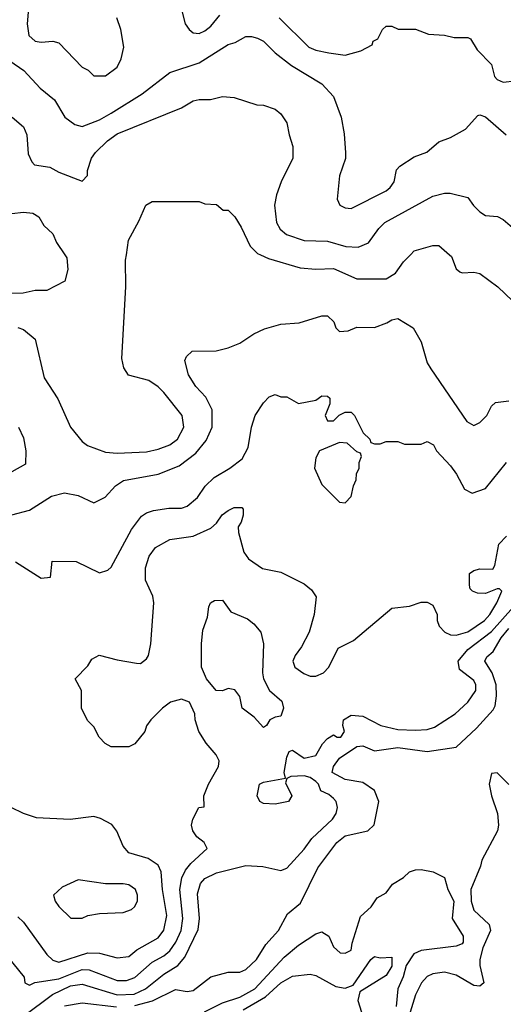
# Model space of a CAD drawing. Header units: inches. Extents: x 1793389 to 1900389, y 320802 to 470796.
# Tile 619 of 656: x 1862157 to 1863811, y 417437 to 420804. Entities that reach past the tile are written whole.
import ezdxf

# ---------------------------------------------------------------- set-up
doc = ezdxf.new("R2010")
doc.units = ezdxf.units.IN
doc.header["$MEASUREMENT"] = 0
doc.layers.add('B8461', color=7, linetype='Continuous')
doc.layers.add('B8462', color=7, linetype='Continuous')

msp = doc.modelspace()

# ---------------------------------------------------------------- linework, layer by layer
at = {"layer": 'B8461', "color": 2}
for points, elevation in [([(1862311.1, 420000), (1862318, 419990), (1862321, 419950), (1862310.7, 419909.3), (1862250, 419878), (1862210, 419878), (1862168.4, 419868.4), (1862090, 419868)], 266), ([(1862150, 419751.3), (1862170, 419744.7), (1862210, 419712), (1862239.8, 419579.8), (1862287.5, 419507.5), (1862330.8, 419410), (1862370, 419361), (1862388.1, 419348.1), (1862450, 419325.5), (1862490, 419321.6), (1862590, 419326), (1862630, 419334.9), (1862670, 419350.6), (1862696, 419370), (1862718, 419410), (1862712.7, 419450), (1862650, 419529), (1862630, 419549), (1862598, 419570), (1862528.9, 419588.9), (1862513.2, 419613.2), (1862505.6, 419645.6), (1862519.5, 419890), (1862518.6, 419981.4), (1862521.5, 420000)], 266), ([(1862980.1, 420000), (1863007.3, 419987.3), (1863115.9, 419955.9), (1863170, 419950.6), (1863230, 419953.4), (1863310, 419918), (1863410, 419917.3), (1863442.5, 419937.5), (1863470, 419976), (1863493.1, 420000)], 266), ([(1863626.4, 420000), (1863633.7, 419993.7), (1863650, 419952), (1863662, 419942), (1863670, 419938), (1863710, 419941), (1863730, 419936), (1863792, 419890), (1863842, 419842)], 266), ([(1862130, 419111.3), (1862190, 419127.3), (1862265.6, 419174.4), (1862310, 419186), (1862356.8, 419176.8), (1862410, 419151.3), (1862449.3, 419170.7), (1862484, 419210), (1862512.1, 419227.9), (1862630, 419250.4), (1862701.7, 419278.3), (1862758.6, 419321.4), (1862794.9, 419365.1), (1862814.5, 419410), (1862814.5, 419470), (1862793.6, 419513.6), (1862759, 419550), (1862734, 419590), (1862722, 419638), (1862727.3, 419652.7), (1862746, 419670), (1862828.4, 419671.6), (1862870, 419682), (1862910, 419698), (1862958, 419730), (1862993.6, 419746.4), (1863050, 419762.8), (1863112.5, 419767.5), (1863190, 419791), (1863210, 419791.3), (1863230.9, 419770.9), (1863238, 419750), (1863250, 419738), (1863280.4, 419739.6), (1863310, 419752), (1863370, 419751.3), (1863412.9, 419767.1), (1863430, 419778), (1863450, 419782), (1863502, 419750), (1863530, 419702), (1863550.6, 419630.6), (1863562.8, 419610), (1863686, 419430), (1863710, 419416), (1863730, 419426), (1863754, 419450), (1863770, 419482), (1863784.7, 419495.3), (1863830, 419501)], 262), ([(1862142, 418950), (1862230, 418894), (1862262, 418898), (1862268, 418952), (1862350, 418951.3), (1862430, 418912), (1862458, 418922), (1862470, 418932), (1862539.6, 419060.4), (1862573.8, 419106.2), (1862590, 419117.3), (1862614.8, 419125.2), (1862666.8, 419133.2), (1862710, 419134), (1862730, 419140.7), (1862765.2, 419170), (1862791.6, 419208.4), (1862822, 419238), (1862875.3, 419270), (1862917.5, 419302.5), (1862938.6, 419341.4), (1862949, 419410), (1862962, 419450), (1862990, 419494), (1863010, 419514), (1863030, 419522), (1863050, 419514), (1863070, 419514), (1863110, 419492), (1863170, 419502.8), (1863190, 419517.3), (1863210, 419516), (1863218, 419510), (1863218, 419490), (1863201, 419450), (1863210, 419432), (1863230, 419432), (1863248.9, 419451.1), (1863270, 419462), (1863290, 419462), (1863302, 419450), (1863331.6, 419391.6), (1863354, 419370), (1863358, 419358), (1863370, 419354), (1863390, 419354), (1863410, 419362), (1863450, 419362), (1863472.7, 419352.7), (1863530, 419352), (1863550, 419362), (1863572, 419350), (1863582, 419330), (1863630, 419278), (1863651, 419250), (1863678, 419198), (1863704.7, 419184.7), (1863750, 419201), (1863822, 419290)], 258), ([(1862152, 419410), (1862170, 419374), (1862178, 419330), (1862176, 419284), (1862130, 419258)], 262), ([(1862090, 417631), (1862172, 417530), (1862174, 417510), (1862190, 417502), (1862208.7, 417511.3), (1862290, 417524.5), (1862370, 417556.5), (1862394.7, 417554.7), (1862490, 417518), (1862521.5, 417518.5), (1862550.8, 417529.2), (1862610, 417581.3), (1862650, 417603.1), (1862670, 417620.3), (1862691, 417650), (1862708.5, 417690), (1862715.1, 417730), (1862704, 417830), (1862711.2, 417870), (1862723.9, 417896.1), (1862741.5, 417918.5), (1862798, 417970), (1862788, 417990), (1862762, 418010), (1862748.7, 418030), (1862744, 418050), (1862749, 418070), (1862769, 418110), (1862787.3, 418112.7), (1862786, 418150), (1862802.7, 418190), (1862837.2, 418250), (1862839, 418270), (1862829.2, 418290), (1862794, 418330), (1862769.2, 418370), (1862757.2, 418410), (1862756, 418430), (1862737.2, 418470), (1862710, 418480.9), (1862672, 418470), (1862644.7, 418450), (1862604.7, 418410), (1862590.8, 418389.2), (1862584.7, 418370), (1862550, 418328), (1862530, 418318), (1862470, 418318), (1862449.1, 418329.1), (1862428, 418350), (1862410, 418386), (1862390, 418406), (1862368.4, 418448.4), (1862368, 418510), (1862346, 418550), (1862390, 418594), (1862403.1, 418616.9), (1862428.9, 418631.1), (1862490, 418614.8), (1862556.5, 418603.5), (1862570, 418602.8), (1862590, 418618), (1862597.2, 418630), (1862605.2, 418670), (1862616, 418810), (1862612.5, 418832.5), (1862587.2, 418887.2), (1862586.6, 418930), (1862599.3, 418970), (1862621.2, 418998.8), (1862670, 419026.8), (1862750, 419037.3), (1862810, 419064.9), (1862830, 419082.8), (1862849.7, 419110.3), (1862870, 419125.5), (1862890, 419135.5), (1862915.9, 419135.9), (1862921, 419130), (1862921, 419110), (1862914.4, 419085.6), (1862904, 419070), (1862904.7, 419050), (1862923.5, 418983.5), (1862939.8, 418959.8), (1862987.1, 418927.1), (1863050, 418914.8), (1863130, 418874.8), (1863154.6, 418854.6), (1863170.5, 418830.5), (1863164, 418770), (1863147.3, 418710), (1863121.1, 418658.9), (1863098.8, 418630), (1863091, 418610), (1863098, 418590), (1863128, 418568), (1863150, 418558.8), (1863170, 418558.8), (1863195.3, 418570), (1863214, 418590), (1863245.6, 418654.4), (1863298.6, 418681.4), (1863430, 418791.3), (1863490, 418798), (1863530, 418812), (1863550, 418812), (1863570, 418802), (1863584.7, 418770), (1863584.7, 418750), (1863591.3, 418730), (1863611.3, 418710), (1863630, 418700.7), (1863650, 418699.1), (1863690, 418710.6), (1863746.6, 418750), (1863764.5, 418770), (1863789.2, 418810), (1863806, 418850), (1863798, 418858), (1863790, 418858), (1863750, 418842), (1863723.1, 418843.1), (1863706, 418850), (1863698, 418858), (1863695.3, 418870), (1863695.3, 418910), (1863710, 418921), (1863730, 418926), (1863775.3, 418924.7), (1863782, 418938), (1863795.1, 419010), (1863822, 419038)], 254), ([(1862170, 417397), (1862269, 417471), (1862330, 417500.8), (1862370, 417506), (1862490, 417469.2), (1862547.9, 417472.1), (1862587.3, 417490), (1862650, 417540.3), (1862698, 417570), (1862721.7, 417598.3), (1862767.1, 417692.9), (1862771.5, 417730), (1862765.1, 417814.9), (1862774.5, 417850), (1862790, 417867.7), (1862830, 417886.7), (1862930, 417912), (1862988.1, 417908.1), (1863050, 417894.8), (1863070, 417902.8), (1863130, 417967.3), (1863155.6, 418004.4), (1863227, 418070), (1863239.5, 418090), (1863243.7, 418110), (1863239.3, 418130), (1863230, 418141.2), (1863214.2, 418154.2), (1863186.6, 418166.6), (1863178.3, 418190), (1863170, 418198.9), (1863150, 418212.8), (1863130, 418218), (1863083.8, 418216.2), (1863070.7, 418209.3), (1863065.4, 418194.6), (1863087.7, 418150), (1863076, 418130), (1863030, 418122), (1862990, 418124), (1862978, 418130), (1862968.7, 418150), (1862977.2, 418190), (1862990, 418196.4), (1863066, 418210), (1863060.7, 418230), (1863070, 418282), (1863078, 418302), (1863090, 418306), (1863130, 418278.8), (1863170, 418287.3), (1863192.3, 418327.7), (1863210, 418346), (1863230, 418358), (1863242, 418350), (1863255.3, 418350), (1863268, 418370), (1863262, 418390), (1863264, 418410), (1863290, 418426), (1863330, 418422.8), (1863392, 418390), (1863450, 418377.1), (1863510, 418374), (1863550, 418377), (1863575.8, 418384.2), (1863646.6, 418430), (1863689.4, 418470), (1863717, 418510), (1863717, 418530), (1863710, 418544), (1863661.5, 418581.5), (1863656, 418610), (1863689.5, 418650), (1863770, 418711.7), (1863911.8, 418870)], 250), ([(1862550, 417433.2), (1862610.8, 417449.2), (1862690, 417488), (1862730, 417481), (1862750, 417484.7), (1862810, 417530.8), (1862870, 417546.8), (1862910, 417546.8), (1862930, 417556), (1862966.6, 417590), (1862998, 417642), (1863042, 417690), (1863073.1, 417746.9), (1863116.9, 417783.1), (1863176.6, 417903.4), (1863240.9, 417990), (1863270, 418012.7), (1863348, 418030), (1863369.1, 418050.9), (1863385.2, 418130), (1863370, 418168.7), (1863330, 418195.1), (1863270, 418206), (1863226, 418230), (1863229.6, 418250), (1863250, 418278.4), (1863310, 418318.7), (1863330, 418320.4), (1863370, 418303.8), (1863450, 418315.3), (1863550, 418302), (1863650, 418316), (1863719.1, 418380.9), (1863775.9, 418444.1), (1863782.5, 418457.5), (1863788, 418492), (1863786.6, 418530), (1863773.3, 418570), (1863747.6, 418610), (1863754.2, 418625.8), (1863776.3, 418643.7), (1863803.1, 418690), (1863830, 418722)], 246), ([(1863830, 418189), (1863790, 418228.7), (1863770, 418226), (1863762.8, 418190), (1863770.7, 418150), (1863790.6, 418090), (1863794, 418050), (1863790.7, 418030), (1863737.3, 417930), (1863733.4, 417910), (1863700.3, 417830), (1863701.1, 417790), (1863710, 417758.8), (1863762.8, 417710), (1863767.3, 417690), (1863740.3, 417630), (1863730.4, 417590), (1863730.4, 417570), (1863744.7, 417510), (1863730, 417499), (1863710, 417501.2), (1863650, 417537), (1863610, 417547), (1863570, 417540.9), (1863550, 417532.3), (1863530.7, 417510), (1863510.7, 417470), (1863492, 417410)], 246), ([(1862150, 417736), (1862170, 417718), (1862250, 417607.7), (1862270, 417588), (1862290, 417581.6), (1862390, 417613.4), (1862430, 417612.4), (1862490, 417596.3), (1862530, 417600.7), (1862557.2, 417622.8), (1862630, 417664.9), (1862650, 417691), (1862659.8, 417740.2), (1862645.1, 417830), (1862640.7, 417890), (1862630, 417913.2), (1862595.9, 417935.9), (1862530, 417955.3), (1862510, 417978), (1862489.4, 418029.4), (1862472.3, 418052.3), (1862432.5, 418072.5), (1862410, 418079.3), (1862329.3, 418069.3), (1862214.6, 418074.6), (1862170, 418089), (1862128, 418110)], 258), ([(1862788.5, 417411.5), (1862850, 417442), (1862910, 417461.1), (1862960.7, 417490), (1863061.5, 417598.5), (1863110, 417638.8), (1863170, 417678), (1863190, 417684.7), (1863214, 417670), (1863230, 417634), (1863252.7, 417612.7), (1863270, 417612), (1863290, 417622), (1863293.6, 417646.4), (1863322.5, 417737.5), (1863359, 417770), (1863379, 417801), (1863410, 417818), (1863432.3, 417847.7), (1863469.5, 417870.5), (1863489.6, 417890.4), (1863510, 417897.1), (1863530, 417897.6), (1863571.3, 417890), (1863610, 417870.8), (1863621.3, 417830), (1863641.3, 417790), (1863636.3, 417730), (1863674, 417670), (1863674, 417650), (1863670, 417644), (1863650, 417636), (1863530, 417621.1), (1863505.3, 417610), (1863479.1, 417570), (1863468.6, 417531.4), (1863450.2, 417490), (1863444.9, 417430)], 242), ([(1862921.5, 417418.5), (1862997.8, 417462.2), (1863050, 417510.3), (1863090, 417533.7), (1863150, 417540.4), (1863170, 417535.3), (1863238.5, 417498.5), (1863270, 417492.7), (1863297.5, 417502.5), (1863357.2, 417590), (1863370, 417600.7), (1863390, 417596), (1863430, 417598), (1863430, 417568), (1863410, 417535.3), (1863319.8, 417480.2), (1863313.4, 417450), (1863326, 417410)], 238), ([(1862310, 417432), (1862370, 417442), (1862488.1, 417428.1)], 246)]:
    msp.add_lwpolyline(points, dxfattribs=dict(at, elevation=elevation))
for points, elevation in [([(1863250, 419358), (1863182, 419330), (1863170, 419306), (1863164.7, 419270), (1863190, 419214), (1863250, 419154), (1863270, 419152), (1863290, 419174), (1863298, 419210), (1863308, 419230), (1863308.9, 419251.1), (1863318, 419270), (1863318, 419290), (1863326, 419310), (1863322, 419322), (1863310, 419326), (1863276.4, 419356.4)], 258), ([(1862990, 418383.7), (1862959.1, 418419.1), (1862918, 418450), (1862909.3, 418490), (1862892, 418512), (1862870, 418517.2), (1862850, 418509.2), (1862828.7, 418510), (1862795.3, 418550), (1862778, 418590), (1862778, 418670), (1862783.1, 418716.9), (1862799.3, 418760.7), (1862803.3, 418796.7), (1862809.7, 418810.3), (1862822.4, 418817.6), (1862850, 418819.1), (1862878.8, 418778.8), (1862935.3, 418755.3), (1862958, 418738), (1862981, 418710), (1862990.8, 418670), (1862986.8, 418570), (1862990.7, 418550), (1863010.6, 418510.6), (1863053.7, 418473.7), (1863058.8, 418450), (1863050, 418422), (1863030, 418419), (1863012, 418410), (1863001, 418390)], 250), ([(1862356.9, 417863.1), (1862302, 417838), (1862272, 417810), (1862278, 417790), (1862290, 417772), (1862332, 417732), (1862370, 417731.3), (1862390, 417741), (1862430, 417747.3), (1862510, 417750.8), (1862538.6, 417761.4), (1862549.3, 417770.7), (1862559, 417790), (1862559.3, 417810), (1862553.2, 417830), (1862530, 417845.2), (1862510, 417849.3), (1862450, 417849.3)], 262)]:
    msp.add_lwpolyline(points, close=True, dxfattribs=dict(at, elevation=elevation))
at = {"layer": 'B8462', "color": 2}
for points, elevation in [([(1862699.9, 420879.9), (1862722.8, 420790), (1862736, 420770), (1862750, 420758.8), (1862770, 420756.3), (1862790, 420765.5), (1862810, 420782), (1862840.8, 420819.2)], 278), ([(1862188.8, 420870), (1862182.4, 420790), (1862187.3, 420750), (1862210, 420730.7), (1862230, 420727.3), (1862270, 420730.8), (1862290, 420724.7), (1862370, 420642), (1862390.9, 420630.9), (1862410, 420612), (1862450, 420612), (1862490, 420642), (1862504, 420670), (1862513.2, 420710), (1862502.7, 420770), (1862489.4, 420810)], 278), ([(1863044.7, 420810), (1863146, 420710), (1863170, 420699.1), (1863214, 420690), (1863270, 420682.8), (1863323.1, 420696.9), (1863362, 420718), (1863366, 420730), (1863382, 420738), (1863398, 420770), (1863410, 420782), (1863430, 420782), (1863451.6, 420771.6), (1863510, 420771.3), (1863554.8, 420754.8), (1863610, 420750.6), (1863642.5, 420742.5), (1863690, 420742.8), (1863698.5, 420738.5), (1863721.1, 420701.1), (1863770.4, 420650.4), (1863780.7, 420610), (1863790, 420598.8), (1863810, 420590.7), (1863850, 420594.8)], 278), ([(1862123.4, 420663.4), (1862171, 420630), (1862226.8, 420570), (1862276, 420530), (1862311, 420470), (1862345.2, 420445.2), (1862370, 420439.1), (1862430, 420461.6), (1862470, 420484.4), (1862576, 420550), (1862670, 420622.8), (1862770, 420656.3), (1862870, 420719.1), (1862894, 420726), (1862930, 420746), (1862950, 420746.8), (1862970, 420741), (1862990, 420730.7), (1863030.8, 420690), (1863086.9, 420646.9), (1863190, 420584.9), (1863230, 420541), (1863256.3, 420470), (1863266.4, 420413.6), (1863271.1, 420348.9), (1863271.1, 420328.9), (1863251, 420270), (1863242, 420190), (1863252, 420170), (1863270, 420161), (1863290, 420158.8), (1863410, 420218.8), (1863424, 420230), (1863437.2, 420250), (1863445.2, 420290), (1863456.5, 420303.5), (1863505.6, 420334.4), (1863549.3, 420350.7), (1863590, 420386), (1863630, 420400.7), (1863682, 420430), (1863724, 420476), (1863730, 420478), (1863750, 420471.3), (1863821, 420410)], 274), ([(1862130.7, 420470.7), (1862170, 420438), (1862181, 420410), (1862185.2, 420345.2), (1862198, 420318), (1862207.7, 420307.7), (1862259.8, 420299.8), (1862290, 420282.8), (1862370, 420252), (1862388.7, 420271.3), (1862388.7, 420288.7), (1862402.7, 420330), (1862416, 420350), (1862457.2, 420390), (1862490, 420413), (1862710, 420502.8), (1862750, 420526), (1862770.9, 420530.9), (1862808.9, 420531.1), (1862850, 420541), (1862890, 420538), (1862967.3, 420512.7), (1862990, 420511.3), (1863030, 420498), (1863050, 420482), (1863070.7, 420450.7), (1863078, 420410), (1863091.3, 420370), (1863091, 420330), (1863050.5, 420249.5), (1863034.9, 420205.1), (1863028.2, 420170), (1863034.9, 420110), (1863047.5, 420087.5), (1863068.9, 420068.9), (1863130, 420048.4), (1863210, 420046.4), (1863272, 420028), (1863314.2, 420025.8), (1863350, 420041), (1863385.2, 420090), (1863405.2, 420110), (1863570, 420200.7), (1863610, 420210.8), (1863629.3, 420210.7), (1863690, 420196), (1863708.5, 420168.5), (1863730, 420147.3), (1863750, 420134.8), (1863790.7, 420130.7), (1863810, 420121), (1863850, 420086)], 270), ([(1862521.5, 420000), (1862529.3, 420050), (1862564.7, 420115.3), (1862588, 420170), (1862610, 420182), (1862770, 420182), (1862790, 420174), (1862830, 420172), (1862852.7, 420152.7), (1862870, 420152), (1862892, 420130), (1862914.4, 420094.4), (1862944.7, 420030), (1862970, 420004.7), (1862980.1, 420000)], 266), ([(1862130, 420141), (1862170, 420146), (1862202, 420142), (1862222, 420130), (1862239.6, 420099.6), (1862270, 420072), (1862282, 420042), (1862311.1, 420000)], 266), ([(1863493.1, 420000), (1863506.3, 420013.7), (1863570, 420031.3), (1863590, 420031.3), (1863626.4, 420000)], 266)]:
    msp.add_lwpolyline(points, dxfattribs=dict(at, elevation=elevation))

doc.saveas('drawing.dxf')
